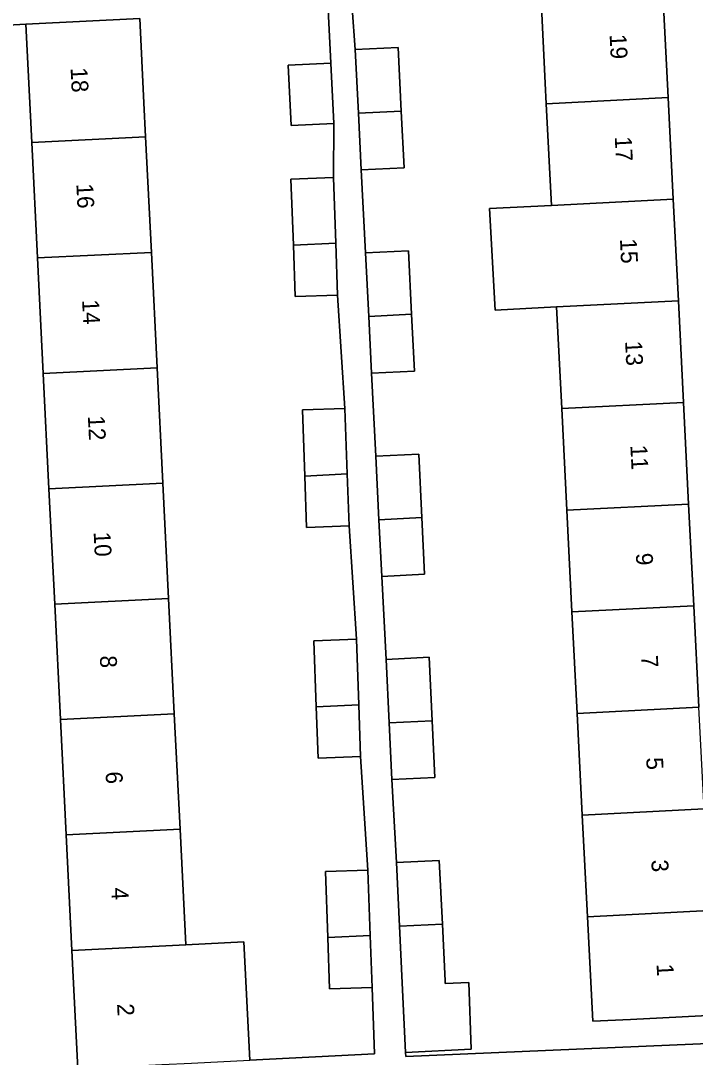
# Model space of a CAD drawing. Extents: x 161084 to 161928, y 385354 to 386522.
# Drawn here: x 161770.8 to 161810.9, y 385901.1 to 385962.7 of the extents above; entities that cross this region are included whole.
import ezdxf

# ---------------------------------------------------------------- set-up
doc = ezdxf.new("R2010")
doc.units = 0
for name, color, linetype in [('IMGEO_Erf', 7, 'Continuous'), ('IMGEO_Pand', 7, 'Continuous'), ('IMGEO_Pand_nummerreeks', 7, 'Continuous'), ('IMGEO_Voetpad_open', 7, 'Continuous')]:
    doc.layers.add(name, color=color, linetype=linetype)

msp = doc.modelspace()

# ---------------------------------------------------------------- linework, layer by layer
at = {"layer": 'IMGEO_Erf'}
for points in [[(161812.013, 385903.624), (161807.02, 385903.372), (161804.786, 385903.259), (161804.472, 385909.467), (161804.168, 385915.502), (161803.863, 385921.536), (161803.558, 385927.57), (161803.253, 385933.605), (161802.949, 385939.639), (161802.644, 385945.673), (161799.007, 385945.489), (161798.67, 385951.522), (161802.339, 385951.707), (161802.034, 385957.742), (161801.973, 385958.957), (161801.721, 385963.95)], [(161813.117, 385964.498), (161808.949, 385964.315), (161809.262, 385958.107), (161809.567, 385952.072), (161809.872, 385946.038), (161810.176, 385940.004), (161810.481, 385933.97), (161810.786, 385927.935), (161811.09, 385921.901)], [(161777.909, 385962.794), (161778.157, 385957.801), (161778.258, 385955.767), (161778.598, 385948.916), (161778.939, 385942.064), (161779.279, 385935.213), (161779.62, 385928.361), (161779.96, 385921.509), (161780.3, 385914.658), (161780.641, 385907.806), (161784.093, 385907.977), (161784.442, 385900.951), (161791.835, 385901.321), (161791.694, 385905.269), (161789.175, 385905.179), (161789.066, 385908.225), (161788.926, 385912.15), (161791.445, 385912.24), (161791.013, 385918.972), (161788.494, 385918.882), (161788.385, 385921.928), (161788.245, 385925.853), (161790.764, 385925.943), (161790.332, 385932.676), (161787.813, 385932.586), (161787.704, 385935.632), (161787.564, 385939.557), (161790.083, 385939.647), (161789.651, 385946.379), (161787.132, 385946.289), (161787.023, 385949.335), (161786.883, 385953.26), (161789.402, 385953.35), (161789.428, 385956.575), (161786.892, 385956.452), (161786.718, 385960.033), (161789.254, 385960.156), (161789.099, 385963.337)], [(161790.516, 385963.406), (161790.701, 385960.954), (161793.248, 385961.077), (161793.431, 385957.308), (161793.594, 385953.935), (161791.047, 385953.812), (161791.311, 385948.885), (161793.858, 385949.008), (161794.041, 385945.239), (161794.204, 385941.866), (161791.657, 385941.743), (161791.92, 385936.817), (161794.467, 385936.94), (161794.65, 385933.171), (161794.813, 385929.798), (161792.266, 385929.675), (161792.53, 385924.748), (161795.077, 385924.871), (161795.26, 385921.101), (161795.423, 385917.729), (161792.876, 385917.606), (161793.139, 385912.679), (161795.686, 385912.802), (161795.869, 385909.033), (161796.032, 385905.66), (161796.04, 385905.492), (161797.437, 385905.559), (161797.572, 385901.608), (161793.685, 385901.414), (161793.696, 385901.172), (161816.244, 385902.138)], [(161774.232, 385900.444), (161773.883, 385907.47), (161773.543, 385914.322), (161773.202, 385921.173), (161772.862, 385928.025), (161772.522, 385934.877), (161772.182, 385941.728), (161771.841, 385948.58), (161771.501, 385955.431), (161771.152, 385962.458), (161769.33, 385962.366)]]:
    msp.add_lwpolyline(points, dxfattribs=at)
at = {"layer": 'IMGEO_Pand'}
for points in [[(161801.721, 385963.95), (161801.973, 385958.957), (161802.034, 385957.742), (161809.262, 385958.107), (161808.949, 385964.315)], [(161771.152, 385962.458), (161771.501, 385955.431), (161778.258, 385955.767), (161778.157, 385957.801), (161777.909, 385962.794)], [(161793.431, 385957.308), (161793.248, 385961.077), (161790.701, 385960.954), (161790.884, 385957.179)], [(161789.428, 385956.575), (161789.254, 385960.156), (161786.718, 385960.033), (161786.892, 385956.452)], [(161809.567, 385952.072), (161809.262, 385958.107), (161802.034, 385957.742), (161802.339, 385951.707)], [(161790.884, 385957.179), (161791.047, 385953.812), (161793.594, 385953.935), (161793.431, 385957.308)], [(161778.598, 385948.916), (161778.258, 385955.767), (161771.501, 385955.431), (161771.841, 385948.58)], [(161787.023, 385949.335), (161789.541, 385949.46), (161789.402, 385953.35), (161786.883, 385953.26)], [(161809.567, 385952.072), (161802.339, 385951.707), (161798.67, 385951.522), (161799.007, 385945.489), (161802.644, 385945.673), (161809.872, 385946.038)], [(161789.541, 385949.46), (161787.023, 385949.335), (161787.132, 385946.289), (161789.651, 385946.379)], [(161771.841, 385948.58), (161772.182, 385941.728), (161778.939, 385942.064), (161778.598, 385948.916)], [(161793.858, 385949.008), (161791.311, 385948.885), (161791.494, 385945.11), (161794.041, 385945.239)], [(161810.176, 385940.004), (161809.872, 385946.038), (161802.644, 385945.673), (161802.949, 385939.639)], [(161791.657, 385941.743), (161794.204, 385941.866), (161794.041, 385945.239), (161791.494, 385945.11)], [(161772.182, 385941.728), (161772.522, 385934.877), (161779.279, 385935.213), (161778.939, 385942.064)], [(161810.481, 385933.97), (161810.176, 385940.004), (161802.949, 385939.639), (161803.253, 385933.605)], [(161790.083, 385939.647), (161787.564, 385939.557), (161787.704, 385935.632), (161790.222, 385935.757)], [(161794.467, 385936.94), (161791.92, 385936.817), (161792.103, 385933.042), (161794.65, 385933.171)], [(161787.813, 385932.586), (161790.332, 385932.676), (161790.222, 385935.757), (161787.704, 385935.632)], [(161779.62, 385928.361), (161779.279, 385935.213), (161772.522, 385934.877), (161772.862, 385928.025)], [(161803.253, 385933.605), (161803.558, 385927.57), (161810.786, 385927.935), (161810.481, 385933.97)], [(161792.266, 385929.675), (161794.813, 385929.798), (161794.65, 385933.171), (161792.103, 385933.042)], [(161779.96, 385921.509), (161779.62, 385928.361), (161772.862, 385928.025), (161773.202, 385921.173)], [(161803.558, 385927.57), (161803.863, 385921.536), (161811.09, 385921.901), (161810.786, 385927.935)], [(161790.764, 385925.943), (161788.245, 385925.853), (161788.385, 385921.928), (161790.903, 385922.053)], [(161795.077, 385924.871), (161792.53, 385924.748), (161792.713, 385920.973), (161795.26, 385921.101)], [(161773.202, 385921.173), (161773.543, 385914.322), (161780.3, 385914.658), (161779.96, 385921.509)], [(161788.494, 385918.882), (161791.013, 385918.972), (161790.903, 385922.053), (161788.385, 385921.928)], [(161811.395, 385915.867), (161811.09, 385921.901), (161803.863, 385921.536), (161804.168, 385915.502)], [(161792.876, 385917.606), (161795.423, 385917.729), (161795.26, 385921.101), (161792.713, 385920.973)], [(161811.7, 385909.832), (161811.395, 385915.867), (161804.168, 385915.502), (161804.472, 385909.467)], [(161780.641, 385907.806), (161780.3, 385914.658), (161773.543, 385914.322), (161773.883, 385907.47)], [(161791.445, 385912.24), (161788.926, 385912.15), (161789.066, 385908.225), (161791.584, 385908.35)], [(161795.686, 385912.802), (161793.139, 385912.679), (161793.322, 385908.904), (161795.869, 385909.033)], [(161804.472, 385909.467), (161804.786, 385903.259), (161807.02, 385903.372), (161812.013, 385903.624), (161811.7, 385909.832)], [(161795.869, 385909.033), (161793.322, 385908.904), (161793.485, 385905.537), (161793.685, 385901.414), (161797.572, 385901.608), (161797.437, 385905.559), (161796.04, 385905.492), (161796.032, 385905.66)], [(161780.641, 385907.806), (161773.883, 385907.47), (161774.232, 385900.444), (161779.226, 385900.692), (161780.99, 385900.78), (161784.442, 385900.951), (161784.093, 385907.977)], [(161789.175, 385905.179), (161791.694, 385905.269), (161791.584, 385908.35), (161789.066, 385908.225)]]:
    msp.add_lwpolyline(points, close=True, dxfattribs=at)
at = {"layer": 'IMGEO_Voetpad_open'}
for points in [[(161728.859, 385965.43), (161729.124, 385960.088), (161735.589, 385960.283), (161746.013, 385960.757), (161759.461, 385961.506), (161769.053, 385962.347), (161769.33, 385962.366), (161771.152, 385962.458), (161777.909, 385962.794)], [(161789.099, 385963.337), (161789.254, 385960.156), (161789.428, 385956.575), (161789.402, 385953.35), (161789.541, 385949.46), (161789.651, 385946.379), (161790.083, 385939.647), (161790.222, 385935.757), (161790.332, 385932.676), (161790.764, 385925.943), (161790.903, 385922.053), (161791.013, 385918.972), (161791.445, 385912.24), (161791.584, 385908.35), (161791.694, 385905.269), (161791.835, 385901.321), (161784.442, 385900.951)], [(161816.244, 385902.138), (161793.696, 385901.172), (161793.685, 385901.414), (161793.485, 385905.537), (161793.322, 385908.904), (161793.139, 385912.679), (161792.876, 385917.606), (161792.713, 385920.973), (161792.53, 385924.748), (161792.266, 385929.675), (161792.103, 385933.042), (161791.92, 385936.817), (161791.657, 385941.743), (161791.494, 385945.11), (161791.311, 385948.885), (161791.047, 385953.812), (161790.884, 385957.179), (161790.701, 385960.954), (161790.516, 385963.406)]]:
    msp.add_lwpolyline(points, dxfattribs=at)

# ---------------------------------------------------------------- texts
at = {"layer": 'IMGEO_Pand_nummerreeks'}
for s, rotation, p in [('19', 272.89014, (161805.789, 385961.849)), ('18', 272.84333, (161773.804, 385959.87)), ('17', 272.89014, (161806.095, 385955.78)), ('16', 272.84333, (161774.146, 385952.982)), ('15', 272.8875, (161806.403, 385949.711)), ('14', 272.84333, (161774.488, 385946.092)), ('13', 272.89014, (161806.708, 385943.642)), ('12', 272.84333, (161774.829, 385939.204)), ('11', 272.89014, (161807.02, 385937.459)), ('10', 272.84333, (161775.172, 385932.308)), ('9', 272.89014, (161807.344, 385931.045)), ('8', 272.84333, (161775.538, 385924.956)), ('7', 272.89014, (161807.65, 385924.976)), ('5', 272.89014, (161807.957, 385918.907)), ('6', 272.84333, (161775.879, 385918.07)), ('3', 272.89014, (161808.263, 385912.837)), ('4', 272.84333, (161776.221, 385911.18)), ('1', 272.89014, (161808.575, 385906.654)), ('2', 272.84166, (161776.563, 385904.291))]:
    msp.add_text(s, height=1, rotation=rotation, dxfattribs=at).set_placement(p)

doc.saveas('drawing.dxf')
